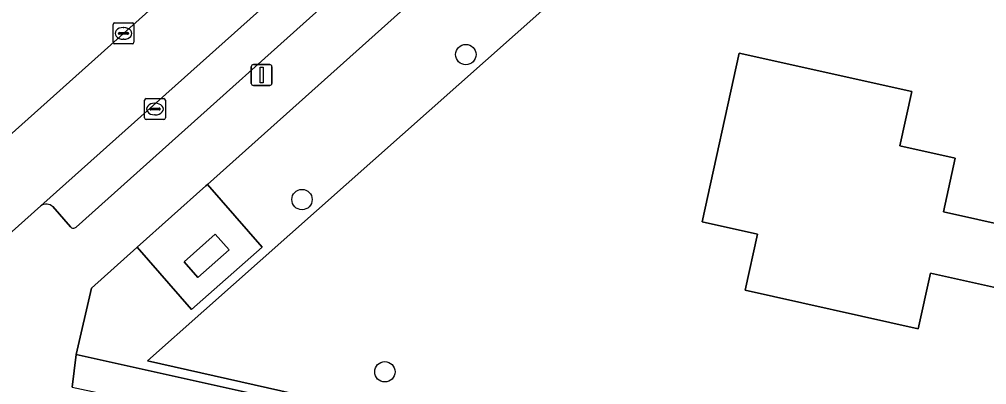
# Model space of a CAD drawing. Extents: x 162172 to 163187, y 382874 to 383685.
# Drawn here: x 162616.09 to 162662.49, y 383183.19 to 383200.7 of the extents above; entities that cross this region are included whole.
import ezdxf

# ---------------------------------------------------------------- set-up
doc = ezdxf.new("R2010")
doc.units = 0
for name, color, linetype in [('IMGEO_Boom', 7, 'Continuous'), ('IMGEO_Erf', 7, 'Continuous'), ('IMGEO_Groenvoorziening', 7, 'Continuous'), ('IMGEO_Hek', 7, 'Continuous'), ('IMGEO_Kolk', 7, 'Continuous'), ('IMGEO_Lage_trafo', 7, 'Continuous'), ('IMGEO_Lichtmast', 7, 'Continuous'), ('IMGEO_Pand', 7, 'Continuous'), ('IMGEO_Parkeervlak_open', 7, 'Continuous'), ('IMGEO_Rijbaan_lokaal_open', 7, 'Continuous'), ('IMGEO_Voetpad_open', 7, 'Continuous')]:
    doc.layers.add(name, color=color, linetype=linetype)

msp = doc.modelspace()

# ---------------------------------------------------------------- linework, layer by layer
at = {"layer": 'IMGEO_Boom'}
for centre in [(162637.509, 383199.012), (162629.65, 383192.061), (162633.625, 383183.805)]:
    msp.add_circle(centre, 0.489, dxfattribs=at)
at = {"layer": 'IMGEO_Erf'}
for points in [[(162692.642, 383246.796), (162622.24, 383184.334), (162683.702, 383170.501)], [(162663.425, 383180.117), (162664.833, 383187.422), (162659.802, 383188.535), (162659.212, 383185.872), (162650.905, 383187.711), (162651.503, 383190.41), (162648.84, 383190.999), (162650.628, 383199.075), (162658.903, 383197.244), (162658.326, 383194.638), (162660.987, 383194.049), (162660.416, 383191.471), (162665.499, 383190.346), (162668.356, 383203.254), (162662.674, 383204.512), (162664.728, 383213.788), (162686.39, 383208.994), (162689.896, 383225.323)]]:
    msp.add_lwpolyline(points, dxfattribs=at)
at = {"layer": 'IMGEO_Groenvoorziening'}
for points in [[(162621.087, 383200.028), (162634.825, 383212.308), (162648.558, 383224.594), (162664.524, 383238.887), (162682.786, 383255.183), (162694.039, 383265.267), (162692.78, 383266.853), (162685.727, 383274.676), (162683.85, 383272.761), (162682.952, 383271.387), (162681.533, 383267.742), (162680.901, 383265.269), (162677.894, 383259.501), (162670.493, 383252.848), (162672.884, 383250.606), (162664.454, 383243.618), (162662.446, 383245.946), (162649.984, 383234.92)], [(162689.625, 383250.21), (162689.305, 383250), (162664.293, 383227.801), (162660.781, 383224.678), (162625.12, 383192.791), (162627.743, 383189.782), (162624.342, 383186.791), (162621.746, 383189.775), (162621.727, 383189.758), (162619.551, 383187.812), (162618.811, 383184.628), (162656.37, 383176.3), (162664.103, 383174.592), (162683.655, 383170.289), (162683.702, 383170.501), (162622.24, 383184.334), (162692.642, 383246.796), (162709.753, 383226.486), (162712.311, 383195.573)], [(162599.972, 383185.595), (162601.7, 383183.624), (162602.511, 383183.424), (162604.227, 383184.949), (162604.928, 383185.572), (162606.584, 383187.068), (162621.087, 383200.028)]]:
    msp.add_lwpolyline(points, dxfattribs=at)
at = {"layer": 'IMGEO_Hek'}
msp.add_lwpolyline([(162683.702, 383170.501), (162622.24, 383184.334), (162692.642, 383246.796), (162709.753, 383226.486), (162712.533, 383192.884)], dxfattribs=at)
at = {"layer": 'IMGEO_Kolk'}
for p, q in [((162620.586, 383199.602), (162620.586, 383200.454)), ((162620.661, 383200.528), (162621.513, 383200.528)), ((162621.074, 383200.308), (162621.099, 383200.308)), ((162621.587, 383200.454), (162621.587, 383199.602)), ((162620.845, 383200.022), (162620.845, 383200.034)), ((162621.283, 383199.985), (162620.885, 383199.985)), ((162620.888, 383200.071), (162621.286, 383200.071)), ((162621.097, 383199.748), (162621.072, 383199.748)), ((162621.329, 383200.034), (162621.329, 383200.022)), ((162621.513, 383199.528), (162620.661, 383199.528)), ((162622.171, 383196.901), (162623.023, 383196.901)), ((162622.096, 383195.975), (162622.096, 383196.827)), ((162622.355, 383196.395), (162622.355, 383196.407)), ((162622.398, 383196.444), (162622.796, 383196.444)), ((162622.584, 383196.681), (162622.609, 383196.681)), ((162622.839, 383196.407), (162622.839, 383196.395)), ((162623.097, 383196.827), (162623.097, 383195.975)), ((162622.793, 383196.358), (162622.395, 383196.358)), ((162622.607, 383196.121), (162622.582, 383196.121)), ((162623.023, 383195.901), (162622.171, 383195.901))]:
    msp.add_line(p, q, dxfattribs=at)
for points in [[(162620.586, 383199.602), (162620.586, 383200.454)], [(162620.661, 383200.528), (162621.513, 383200.528)], [(162621.587, 383200.454), (162621.587, 383199.602)], [(162621.513, 383199.528), (162620.661, 383199.528)], [(162622.171, 383196.901), (162623.023, 383196.901)], [(162622.096, 383195.975), (162622.096, 383196.827)], [(162623.097, 383196.827), (162623.097, 383195.975)], [(162623.023, 383195.901), (162622.171, 383195.901)]]:
    msp.add_lwpolyline(points, dxfattribs=at)
for centre, radius, start, end in [((162620.663, 383200.452), 0.0765, 91.552, 178.448), ((162620.663, 383200.452), 0.0765, 91.552, 178.448), ((162621.511, 383200.452), 0.0765, 1.552, 88.448), ((162621.511, 383200.452), 0.0765, 1.552, 88.448), ((162620.885, 383200.031), 0.0403, 85.8775, 175.7526), ((162620.882, 383200.021), 0.0366, 178.938, 274.7102), ((162621.286, 383200.028), 0.043, 264.8664, 352.4533), ((162621.29, 383200.033), 0.0386, 1.7309, 96.639), ((162620.663, 383199.604), 0.0765, 181.552, 268.448), ((162620.663, 383199.604), 0.0765, 181.552, 268.448), ((162621.511, 383199.604), 0.0765, 271.552, 358.448), ((162621.511, 383199.604), 0.0765, 271.552, 358.448), ((162622.173, 383196.825), 0.0765, 91.552, 178.448), ((162622.173, 383196.825), 0.0765, 91.552, 178.448), ((162623.021, 383196.825), 0.0765, 1.552, 88.448), ((162623.021, 383196.825), 0.0765, 1.552, 88.448), ((162622.395, 383196.404), 0.0403, 85.8775, 175.7526), ((162622.392, 383196.394), 0.0366, 178.938, 274.7102), ((162622.796, 383196.401), 0.043, 264.8664, 352.4533), ((162622.8, 383196.406), 0.0386, 1.7309, 96.639), ((162622.173, 383195.977), 0.0765, 181.552, 268.448), ((162622.173, 383195.977), 0.0765, 181.552, 268.448), ((162623.021, 383195.977), 0.0765, 271.552, 358.448), ((162623.021, 383195.977), 0.0765, 271.552, 358.448)]:
    msp.add_arc(centre, radius, start, end, dxfattribs=at)
for centre, major_axis, ratio, start_param, end_param in [((162621.073, 383200.028), (-0.387, 0.002), 0.722429, 4.712389, 7.853982), ((162621.098, 383200.028), (-0.39, 0.002), 0.717154, 1.570796, 4.712389), ((162622.583, 383196.401), (-0.387, 0.002), 0.722429, 4.712389, 7.853982), ((162622.608, 383196.401), (-0.39, 0.002), 0.717154, 1.570796, 4.712389)]:
    msp.add_ellipse(centre, major_axis=major_axis, ratio=ratio, start_param=start_param, end_param=end_param, dxfattribs=at)
at = {"layer": 'IMGEO_Lage_trafo'}
msp.add_lwpolyline([(162626.148, 383189.651), (162625.487, 383190.396), (162623.992, 383189.079), (162624.653, 383188.329)], close=True, dxfattribs=at)
at = {"layer": 'IMGEO_Lichtmast'}
for p, q in [((162627.216, 383197.632), (162627.216, 383198.432)), ((162627.216, 383198.432), (162627.216, 383197.632)), ((162627.316, 383198.532), (162628.106, 383198.532)), ((162628.106, 383198.532), (162627.316, 383198.532)), ((162628.206, 383198.432), (162628.206, 383197.632)), ((162628.206, 383197.632), (162628.206, 383198.432)), ((162628.106, 383197.532), (162627.316, 383197.532)), ((162627.316, 383197.532), (162628.106, 383197.532))]:
    msp.add_line(p, q, dxfattribs=at)
msp.add_lwpolyline([(162627.636, 383198.407), (162627.786, 383198.407), (162627.786, 383197.657), (162627.636, 383197.657), (162627.636, 383198.407)], dxfattribs=at)
for centre, start, end in [((162627.316, 383198.432), 90, 180), ((162627.316, 383198.432), 90, 180), ((162628.106, 383198.432), 0, 90), ((162628.106, 383198.432), 360, 90), ((162627.316, 383197.632), 180, 270), ((162627.316, 383197.632), 180, 270), ((162628.106, 383197.632), 270, 0), ((162628.106, 383197.632), 270, 0)]:
    msp.add_arc(centre, 0.1, start, end, dxfattribs=at)
at = {"layer": 'IMGEO_Pand'}
msp.add_lwpolyline([(162689.896, 383225.323), (162686.39, 383208.994), (162664.728, 383213.788), (162662.674, 383204.512), (162668.356, 383203.254), (162665.499, 383190.346), (162660.416, 383191.471), (162660.987, 383194.049), (162658.326, 383194.638), (162658.903, 383197.244), (162650.628, 383199.075), (162648.84, 383190.999), (162651.503, 383190.41), (162650.905, 383187.711), (162659.212, 383185.872), (162659.802, 383188.535), (162664.833, 383187.422), (162663.425, 383180.117)], dxfattribs=at)
at = {"layer": 'IMGEO_Parkeervlak_open'}
for points in [[(162653.433, 383224.25), (162633.608, 383206.492), (162617.125, 383191.769)], [(162618.813, 383190.745), (162634.926, 383205.165), (162654.249, 383222.454)], [(162617.704, 383191.724), (162618.537, 383190.759)]]:
    msp.add_lwpolyline(points, dxfattribs=at)
for centre, radius, start, end in [((162617.382, 383191.327), 0.511, 50.927, 120.1848), ((162618.681, 383190.875), 0.185, 218.8732, 315.3192)]:
    msp.add_arc(centre, radius, start, end, dxfattribs=at)
at = {"layer": 'IMGEO_Rijbaan_lokaal_open'}
for points in [[(162724.646, 383292.66), (162710.175, 383279.702), (162709.576, 383279.162), (162702.963, 383273.247), (162702.05, 383272.428), (162696.436, 383267.414), (162694.039, 383265.267), (162682.786, 383255.183), (162664.524, 383238.887), (162648.558, 383224.594), (162634.825, 383212.308), (162621.087, 383200.028), (162606.584, 383187.068)], [(162608.683, 383184.225), (162617.125, 383191.769), (162633.608, 383206.492), (162653.433, 383224.25), (162656.506, 383227.023), (162661.664, 383231.644), (162662.517, 383232.384), (162671.138, 383240.123), (162685.741, 383253.185), (162685.879, 383253.318)]]:
    msp.add_lwpolyline(points, dxfattribs=at)
at = {"layer": 'IMGEO_Voetpad_open'}
for points in [[(162618.631, 383183.063), (162618.811, 383184.628), (162619.551, 383187.812), (162621.727, 383189.758), (162621.746, 383189.775), (162625.044, 383192.723), (162625.12, 383192.791), (162660.781, 383224.678), (162664.293, 383227.801), (162689.305, 383250), (162689.625, 383250.21)], [(162654.249, 383222.454), (162634.926, 383205.165), (162618.813, 383190.745)], [(162617.125, 383191.769), (162608.683, 383184.225), (162607.263, 383182.969), (162606.562, 383182.357), (162604.921, 383180.864)], [(162618.537, 383190.759), (162617.704, 383191.724)]]:
    msp.add_lwpolyline(points, dxfattribs=at)
for points in [[(162625.12, 383192.791), (162625.044, 383192.723), (162621.746, 383189.775), (162624.342, 383186.791), (162627.743, 383189.782)], [(162626.148, 383189.651), (162624.653, 383188.329), (162623.992, 383189.079), (162625.487, 383190.396)], [(162618.811, 383184.628), (162618.631, 383183.063), (162623.344, 383182.054), (162623.287, 383181.884), (162636.991, 383178.872), (162637.009, 383179.011), (162653.063, 383175.472), (162653.445, 383175.205), (162653.632, 383175.034), (162656.551, 383168.604), (162660.288, 383167.796), (162656.37, 383176.3)]]:
    msp.add_lwpolyline(points, close=True, dxfattribs=at)
for centre, radius, start, end in [((162617.382, 383191.327), 0.511, 50.927, 120.1848), ((162618.681, 383190.875), 0.185, 218.8732, 315.3192)]:
    msp.add_arc(centre, radius, start, end, dxfattribs=at)

doc.saveas('drawing.dxf')
